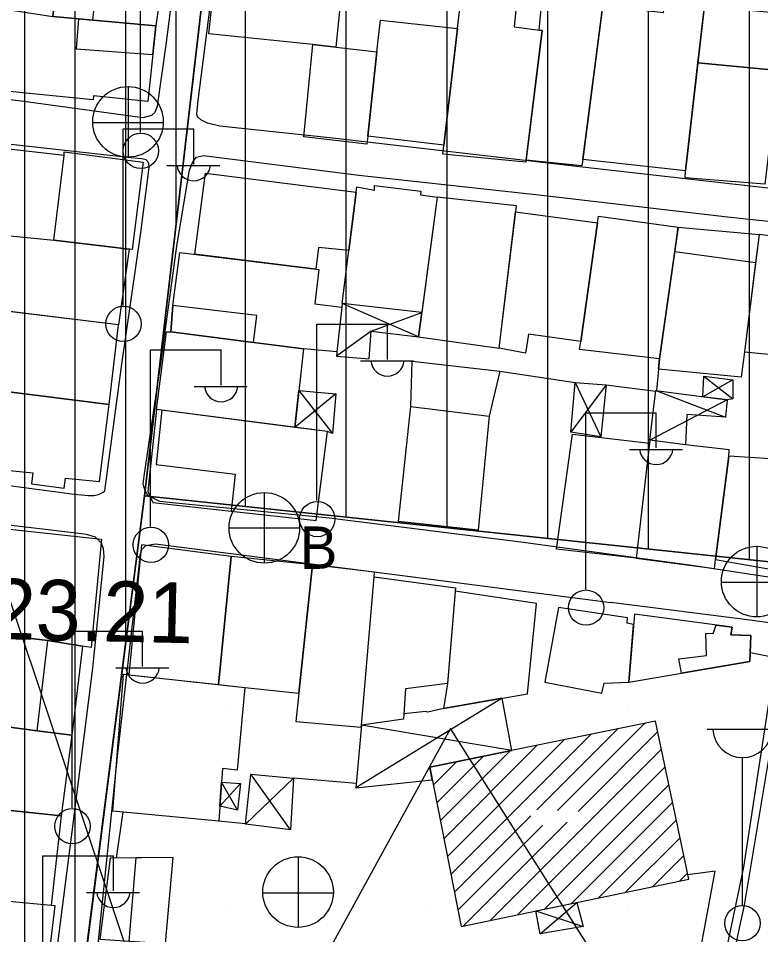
# Model space of a CAD drawing. Extents: x 417997 to 421451, y 4451742 to 4455216.
# Drawn here: x 420364.1 to 420437.8, y 4452682.6 to 4452773.5 of the extents above; entities that cross this region are included whole.
import ezdxf

# ---------------------------------------------------------------- set-up
doc = ezdxf.new("R2010")
doc.units = 0
for name, color, linetype in [('ADA', 7, 'Continuous'), ('B_Mesken', 7, 'Continuous'), ('B_Resmi', 7, 'Continuous'), ('B_Sundurma', 7, 'Continuous'), ('B_Tarama', 7, 'Continuous'), ('B_Teras', 7, 'Continuous'), ('Default', 7, 'Continuous'), ('LJ_SEMBOL', 7, 'Continuous'), ('PL_KON_MEV_350', 7, 'Continuous'), ('PL_KON_MEV_450', 7, 'Continuous'), ('PL_SAY_ILKOGRETIM', 7, 'Continuous'), ('S_Cad_Sok_Lambasi', 7, 'Continuous'), ('S_Elektrik_Diregi', 7, 'Continuous'), ('S_Rogar_Kapagi', 7, 'Continuous'), ('S_Rogar_Kapagi_Buski', 7, 'Continuous'), ('Sinir_Duvar_tek_tarafa_ait', 7, 'Continuous'), ('SN_3_DERECE_KAYNAK_KORUMA', 7, 'Continuous'), ('TR_ILKEGITIM', 7, 'Continuous'), ('TR_ORTAYOGUNKONUT', 7, 'Continuous'), ('TR_YUKSEKYOGUNKONUT', 7, 'Continuous'), ('Y_Yol_Kotu', 7, 'Continuous'), ('Yol_Kaldirim_kenari_bordurtasi', 7, 'Continuous'), ('Yol_Sose', 7, 'Continuous')]:
    doc.layers.add(name, color=color, linetype=linetype)

# ---------------------------------------------------------------- blocks, each defined once
blk = doc.blocks.new('POINT_DISPLAY')
at = {"layer": 'Default'}
blk.add_line((0, 0), (0, 0), dxfattribs=at)

msp = doc.modelspace()

# ---------------------------------------------------------------- linework, layer by layer
at = {"layer": 'ADA'}
for p, q in [((420376.655, 4452726.126), (420385.138, 4452799.106)), ((420376.655, 4452726.126), (420385.138, 4452799.106)), ((420376.655, 4452726.126), (420364.656, 4452632.456)), ((420376.655, 4452726.126), (420364.656, 4452632.456)), ((420457.126, 4452717.637), (420376.655, 4452726.126)), ((420457.126, 4452717.637), (420376.655, 4452726.126))]:
    msp.add_line(p, q, dxfattribs=at)
at = {"layer": 'B_Mesken'}
for points in [[(420377.771, 4452772.755), (420367.541, 4452773.675), (420368.576, 4452781.98), (420378.884, 4452780.573)], [(420395.627, 4452778.249), (420396.4, 4452778.185), (420395.619, 4452770.654), (420393.334, 4452770.914), (420383.014, 4452771.964), (420383.863, 4452779.685)], [(420408.304, 4452777.615), (420413.757, 4452777.007), (420413.319, 4452772.655), (420416.101, 4452772.281), (420414.478, 4452759.237), (420406.236, 4452760.026)], [(420416.077, 4452775.147), (420422.055, 4452774.34), (420420.113, 4452759.491), (420420.016, 4452758.865), (420414.504, 4452759.449), (420416.101, 4452772.281), (420415.803, 4452772.321)], [(420422.112, 4452774.776), (420428.138, 4452774.07), (420428.302, 4452775.305), (420432.201, 4452774.793), (420430.314, 4452758.359), (420420.113, 4452759.491)], [(420361.707, 4452774.572), (420367.541, 4452773.675), (420377.771, 4452772.755), (420376.962, 4452765.256), (420371.594, 4452765.802), (420371.541, 4452765.411), (420360.877, 4452766.469)], [(420432.191, 4452774.702), (420440.216, 4452773.993), (420439.548, 4452768.317), (420431.545, 4452769.077)], [(420399.688, 4452770.191), (420400.041, 4452773.323), (420407.704, 4452772.507), (420406.341, 4452760.921), (420398.787, 4452761.809)], [(420393.334, 4452770.914), (420399.688, 4452770.191), (420398.787, 4452761.809), (420398.716, 4452761.029), (420392.445, 4452761.736)], [(420431.545, 4452769.077), (420439.548, 4452768.317), (420438.188, 4452757.061), (420430.276, 4452757.682), (420430.314, 4452758.359)], [(420359.268, 4452753.872), (420362.298, 4452753.565), (420361.946, 4452752.059), (420367.663, 4452751.483), (420368.674, 4452759.884), (420360.284, 4452760.845), (420359.362, 4452754.68)], [(420368.674, 4452759.884), (420368.679, 4452760.255), (420376.508, 4452759.242), (420375.408, 4452750.558), (420367.663, 4452751.483)], [(420381.633, 4452750.106), (420382.692, 4452758.144), (420397.632, 4452756.264), (420396.908, 4452750.484), (420393.919, 4452750.772), (420393.642, 4452748.635)], [(420397.699, 4452756.804), (420399.467, 4452756.467), (420399.465, 4452756.932), (420404.05, 4452756.375), (420404.016, 4452755.989), (420405.671, 4452755.754), (420404.149, 4452744.327), (420396.249, 4452745.22)], [(420405.671, 4452755.754), (420403.828, 4452741.912), (420411.835, 4452740.784), (420413.535, 4452754.901)], [(420413.465, 4452754.324), (420421.596, 4452753.21), (420419.931, 4452741.45), (420414.743, 4452742.185), (420414.448, 4452740.282), (420411.835, 4452740.784)], [(420375.113, 4452750.594), (420374.057, 4452743.095), (420359.207, 4452744.904), (420359.767, 4452749.888), (420358.75, 4452749.965), (420358.81, 4452750.531), (420358.875, 4452750.522), (420359.268, 4452753.872), (420362.298, 4452753.565), (420361.946, 4452752.059), (420367.663, 4452751.483)], [(420421.596, 4452753.21), (420421.678, 4452753.887), (420429.583, 4452752.784), (420427.746, 4452739.743), (420419.801, 4452740.67), (420419.931, 4452741.45)], [(420429.583, 4452752.784), (420437.605, 4452752.049), (420437.266, 4452749.297), (420436.175, 4452740.436), (420435.827, 4452737.896), (420427.647, 4452738.699), (420427.746, 4452739.743), (420429.242, 4452750.365)], [(420437.605, 4452752.049), (420436.175, 4452740.436), (420441.342, 4452739.916), (420440.992, 4452737.859), (420443.674, 4452737.643), (420445.501, 4452751.04)], [(420379.45, 4452745.005), (420380.142, 4452750.289), (420393.942, 4452748.598), (420393.526, 4452745.177), (420396.205, 4452744.847), (420395.729, 4452740.426), (420392.409, 4452740.729), (420387.46, 4452741.357), (420379.268, 4452742.397)], [(420373.15, 4452735.208), (420374.057, 4452743.095), (420360.922, 4452744.695), (420360.215, 4452736.763), (420362.408, 4452736.557)], [(420377.836, 4452734.691), (420378.833, 4452742.398), (420379.268, 4452742.397), (420392.409, 4452740.729), (420391.574, 4452732.932)], [(420362.408, 4452736.557), (420361.569, 4452728.804), (420365.553, 4452728.424), (420365.434, 4452727.322), (420368.659, 4452726.892), (420368.794, 4452727.877), (420372.179, 4452727.557), (420373.15, 4452735.208)], [(420403.062, 4452735.015), (420410.843, 4452734.05), (420409.735, 4452722.735), (420401.833, 4452723.608)], [(420378.378, 4452734.645), (420377.836, 4452734.691), (420376.987, 4452726.584), (420377.456, 4452725.481), (420385.228, 4452724.632), (420393.668, 4452723.704), (420394.814, 4452732.511)], [(420419.104, 4452732.27), (420426.746, 4452731.365), (420425.43, 4452719.949), (420417.501, 4452720.855)], [(420425.43, 4452719.949), (420433.206, 4452718.937), (420433.295, 4452719.817), (420434.596, 4452730.083), (420434.65, 4452730.718), (420430.321, 4452731.198), (420426.781, 4452731.678), (420426.746, 4452731.365)], [(420433.295, 4452719.817), (420439.292, 4452718.756), (420440.87, 4452729.665), (420434.596, 4452730.083)], [(420363.292, 4452722.837), (420372.391, 4452721.831), (420371.368, 4452711.112), (420370.509, 4452711.246), (420367.058, 4452711.779), (420361.906, 4452712.384)], [(420385.248, 4452720.134), (420376.334, 4452721.274), (420375.099, 4452708.388), (420383.996, 4452707.426)], [(420386.6, 4452707.144), (420391.954, 4452706.585), (420393.303, 4452719.312), (420385.248, 4452720.134), (420383.996, 4452707.426)], [(420399.438, 4452718.098), (420399.475, 4452718.557), (420393.303, 4452719.312), (420391.653, 4452703.746), (420398.149, 4452703.19), (420398.166, 4452703.382)], [(420399.438, 4452718.098), (420407.492, 4452717.02), (420406.691, 4452707.523), (420402.524, 4452706.988), (420402.328, 4452703.997), (420398.166, 4452703.382)], [(420415.546, 4452715.468), (420407.465, 4452716.699), (420406.691, 4452707.523), (420406.306, 4452705.05), (420414.644, 4452706.493)], [(420417.722, 4452715.076), (420416.353, 4452707.647), (420422.012, 4452706.565), (420422.244, 4452707.564), (420424.69, 4452707.667), (420425.154, 4452713.367), (420424.52, 4452713.526), (420424.558, 4452714.028)], [(420425.238, 4452714.409), (420424.69, 4452707.667), (420436.711, 4452709.7), (420436.809, 4452712.274), (420434.797, 4452712.368), (420434.942, 4452713.118)], [(420370.509, 4452711.246), (420369.439, 4452702.397), (420365.984, 4452702.833), (420357.772, 4452703.91), (420358.879, 4452712.739), (420367.058, 4452711.779)], [(420374.574, 4452708.445), (420386.6, 4452707.144), (420385.822, 4452698.937), (420384.375, 4452699.108), (420384.002, 4452693.889), (420373.495, 4452694.881)], [(420368.381, 4452694.413), (420361.143, 4452695.149), (420359.87, 4452695.331), (420360.731, 4452703.522), (420365.984, 4452702.833), (420369.439, 4452702.397)], [(420368.381, 4452694.413), (420367.399, 4452685.505), (420358.631, 4452686.328), (420359.102, 4452689.802), (420360.485, 4452689.599), (420361.143, 4452695.149)], [(420373.24, 4452690.201), (420372.197, 4452682.159), (420378.732, 4452681.741), (420379.483, 4452690.259)], [(420366.974, 4452678.865), (420367.776, 4452685.462), (420367.399, 4452685.505), (420359.321, 4452686.259), (420354.274, 4452686.763), (420353.489, 4452680.384), (420354.569, 4452680.24)]]:
    msp.add_lwpolyline(points, close=True, dxfattribs=at)
at = {"layer": 'B_Resmi'}
msp.add_lwpolyline([(420404.944, 4452699.228), (420408.049, 4452683.433), (420430.63, 4452688.122), (420427.345, 4452703.788)], close=True, dxfattribs=at)
at = {"layer": 'B_Sundurma'}
for p, q in [((420403.828, 4452741.912), (420396.249, 4452745.22)), ((420399.123, 4452742.466), (420404.149, 4452744.327)), ((420399.123, 4452742.466), (420395.676, 4452740.004)), ((420435.006, 4452737.652), (420432.019, 4452735.975)), ((420432.123, 4452738.011), (420435.011, 4452735.747)), ((420422.44, 4452737.143), (420418.946, 4452732.453)), ((420419.358, 4452737.393), (420421.913, 4452731.982)), ((420395.616, 4452736.258), (420391.574, 4452732.932)), ((420391.964, 4452736.573), (420395.298, 4452732.308)), ((420427.374, 4452736.594), (420434.272, 4452733.949)), ((420434.434, 4452735.653), (420426.781, 4452731.678)), ((420412.138, 4452706.059), (420397.6, 4452697.188)), ((420413.072, 4452700.882), (420398.166, 4452703.382)), ((420385.867, 4452694.954), (420384.277, 4452697.733)), ((420391.412, 4452698.148), (420386.669, 4452693.563)), ((420391.139, 4452693.027), (420387.209, 4452698.538)), ((420386.181, 4452697.604), (420384.107, 4452695.362)), ((420415.45, 4452684.97), (420420.17, 4452683.441)), ((420415.906, 4452682.687), (420419.522, 4452685.815))]:
    msp.add_line(p, q, dxfattribs=at)
for points in [[(420395.729, 4452740.426), (420395.676, 4452740.004), (420398.946, 4452739.742), (420399.123, 4452742.466), (420403.828, 4452741.912), (420404.149, 4452744.327), (420396.249, 4452745.22), (420396.205, 4452744.847)], [(420432.123, 4452738.011), (420435.006, 4452737.652), (420435.011, 4452735.747), (420434.434, 4452735.653), (420432.019, 4452735.975)], [(420419.358, 4452737.393), (420422.44, 4452737.143), (420421.913, 4452731.982), (420418.946, 4452732.453)], [(420391.964, 4452736.573), (420395.616, 4452736.258), (420395.298, 4452732.308), (420394.814, 4452732.511), (420391.574, 4452732.932)], [(420427.374, 4452736.594), (420434.434, 4452735.653), (420434.272, 4452733.949), (420430.452, 4452734.207), (420430.321, 4452731.198), (420426.781, 4452731.678)], [(420413.072, 4452700.882), (420412.138, 4452706.059), (420406.306, 4452705.05), (420404.738, 4452704.675), (420404.543, 4452704.747), (420402.363, 4452704.526), (420402.328, 4452703.997), (420398.166, 4452703.382), (420397.6, 4452697.188), (420405.19, 4452697.975), (420404.944, 4452699.228)], [(420386.181, 4452697.604), (420385.867, 4452694.954), (420384.107, 4452695.362), (420384.277, 4452697.733)], [(420391.412, 4452698.148), (420391.139, 4452693.027), (420386.669, 4452693.563), (420387.209, 4452698.538)], [(420415.906, 4452682.687), (420415.45, 4452684.97), (420419.522, 4452685.815), (420420.17, 4452683.441)]]:
    msp.add_lwpolyline(points, close=True, dxfattribs=at)
at = {"layer": 'B_Tarama'}
for p, q in [((420417.618, 4452694.932), (420426.251, 4452703.565)), ((420407.035, 4452688.591), (420420.925, 4452702.481)), ((420415.555, 4452694.99), (420423.588, 4452703.023)), ((420419.649, 4452694.841), (420427.561, 4452702.754)), ((420406.338, 4452692.137), (420415.598, 4452701.397)), ((420406.687, 4452690.364), (420418.261, 4452701.939)), ((420405.989, 4452693.91), (420412.934, 4452700.854)), ((420410.968, 4452684.039), (420427.929, 4452701)), ((420405.292, 4452697.455), (420407.607, 4452699.77)), ((420405.641, 4452695.683), (420410.271, 4452700.312)), ((420413.645, 4452684.595), (420428.297, 4452699.247)), ((420416.322, 4452685.151), (420428.665, 4452697.493)), ((420419, 4452685.707), (420429.032, 4452695.739)), ((420407.384, 4452686.819), (420414.976, 4452694.411)), ((420407.732, 4452685.046), (420416.134, 4452693.448)), ((420408.291, 4452683.483), (420418.585, 4452693.777)), ((420421.677, 4452686.263), (420429.4, 4452693.986)), ((420424.354, 4452686.819), (420429.768, 4452692.232)), ((420427.031, 4452687.375), (420430.136, 4452690.479)), ((420429.709, 4452687.93), (420430.503, 4452688.725))]:
    msp.add_line(p, q, dxfattribs=at)
at = {"layer": 'B_Teras'}
for points in [[(420367.541, 4452773.675), (420371.523, 4452773.317), (420372.426, 4452781.455), (420368.576, 4452781.98)], [(420370.089, 4452773.446), (420369.877, 4452770.474), (420377.463, 4452769.905), (420377.771, 4452772.755), (420371.523, 4452773.317)], [(420429.242, 4452750.365), (420437.266, 4452749.297), (420436.175, 4452740.436), (420435.827, 4452737.896), (420427.647, 4452738.699), (420427.746, 4452739.743)], [(420379.45, 4452745.005), (420379.268, 4452742.397), (420387.46, 4452741.357), (420387.801, 4452744.013)], [(420378.378, 4452734.645), (420377.792, 4452729.26), (420385.624, 4452728.305), (420385.228, 4452724.632), (420393.668, 4452723.704), (420394.814, 4452732.511)], [(420429.902, 4452708.548), (420429.665, 4452709.971), (420432.391, 4452710.296), (420432.34, 4452712.507), (420433.056, 4452712.48), (420433.361, 4452713.329), (420434.942, 4452713.118), (420434.797, 4452712.368), (420436.809, 4452712.274), (420436.711, 4452709.7)], [(420358.879, 4452712.739), (420357.772, 4452703.91), (420365.984, 4452702.833), (420367.058, 4452711.779)], [(420375.793, 4452690.225), (420375.09, 4452681.974), (420378.732, 4452681.741), (420379.483, 4452690.259)]]:
    msp.add_lwpolyline(points, close=True, dxfattribs=at)
at = {"layer": 'LJ_SEMBOL'}
for p, q in [((420407.003, 4452703.048), (420394.462, 4452680.236)), ((420407.003, 4452703.048), (420394.462, 4452680.236)), ((420421.48, 4452680.236), (420407.003, 4452703.048)), ((420421.48, 4452680.236), (420407.003, 4452703.048))]:
    msp.add_line(p, q, dxfattribs=at)
at = {"layer": 'PL_KON_MEV_350'}
msp.add_lwpolyline([(420611.573, 4452850.723), (420609.16, 4452682.739), (420582.626, 4452685.788), (420554.318, 4452686.645), (420552.77, 4452707.547), (420522.586, 4452710.731), (420457.126, 4452717.637), (420376.655, 4452726.126), (420385.138, 4452799.106), (420464.625, 4452792.442), (420467.865, 4452834.024), (420534.09, 4452851.94), (420541.854, 4452853.908), (420549.676, 4452855.626), (420557.55, 4452857.092), (420565.467, 4452858.306), (420573.418, 4452859.265), (420581.396, 4452859.969), (420589.393, 4452860.417), (420597.399, 4452860.609), (420601.717, 4452860.643)], close=True, dxfattribs=at)
at = {"layer": 'PL_KON_MEV_450'}
msp.add_lwpolyline([(420299.789, 4452788.55), (420467.865, 4452834.024), (420464.625, 4452792.442), (420385.138, 4452799.106), (420376.655, 4452726.126), (420364.656, 4452632.456), (420451.746, 4452625.102), (420449.423, 4452575.558), (420449.423, 4452560.615), (420361.087, 4452604.42), (420282.548, 4452643.366), (420274.779, 4452657.737), (420288.946, 4452776.01)], close=True, dxfattribs=at)
msp.add_lwpolyline([(420299.789, 4452788.55), (420467.865, 4452834.024), (420464.625, 4452792.442), (420385.138, 4452799.106), (420376.655, 4452726.126), (420364.656, 4452632.456), (420451.746, 4452625.102), (420449.423, 4452575.558), (420449.423, 4452560.615), (420361.087, 4452604.42), (420282.548, 4452643.366), (420274.779, 4452657.737), (420288.946, 4452776.01)], close=True, dxfattribs=at)
at = {"layer": 'PL_SAY_ILKOGRETIM'}
msp.add_lwpolyline([(420364.656, 4452632.456), (420376.655, 4452726.126), (420457.126, 4452717.637), (420455.617, 4452691.677), (420451.746, 4452625.102)], close=True, dxfattribs=at)
msp.add_lwpolyline([(420364.656, 4452632.456), (420376.655, 4452726.126), (420457.126, 4452717.637), (420455.617, 4452691.677), (420451.746, 4452625.102)], close=True, dxfattribs=at)
at = {"layer": 'S_Cad_Sok_Lambasi'}
for p, q in [((420432.462, 4452703.003), (420439.462, 4452703.003)), ((420435.962, 4452685.503), (420435.962, 4452700.179))]:
    msp.add_line(p, q, dxfattribs=at)
msp.add_circle((420435.962, 4452683.753), 1.75, dxfattribs=at)
msp.add_arc((420435.962, 4452703.108), 2.929, 183.298, 356.90719, dxfattribs=at)
at = {"layer": 'S_Elektrik_Diregi'}
for p, q in [((420376.244, 4452762.189), (420376.244, 4452779.689)), ((420374.528, 4452745.031), (420374.527, 4452762.531)), ((420374.527, 4452762.531), (420381.528, 4452762.531)), ((420381.528, 4452759.031), (420381.528, 4452762.531)), ((420378.868, 4452758.891), (420384.118, 4452758.891)), ((420393.746, 4452725.671), (420393.746, 4452743.171)), ((420393.746, 4452743.171), (420400.746, 4452743.171)), ((420400.746, 4452739.671), (420400.746, 4452743.171)), ((420377.244, 4452723.114), (420377.244, 4452740.614)), ((420377.244, 4452740.614), (420384.244, 4452740.614)), ((420384.244, 4452737.114), (420384.244, 4452740.614)), ((420398.086, 4452739.531), (420403.336, 4452739.531)), ((420381.584, 4452736.974), (420386.834, 4452736.974)), ((420420.412, 4452716.888), (420420.412, 4452734.388)), ((420420.412, 4452734.388), (420427.412, 4452734.388)), ((420427.412, 4452730.888), (420427.412, 4452734.388)), ((420424.752, 4452730.748), (420430.002, 4452730.748)), ((420369.459, 4452695.206), (420369.459, 4452712.706)), ((420369.459, 4452712.706), (420376.459, 4452712.706)), ((420376.459, 4452709.206), (420376.459, 4452712.706)), ((420373.799, 4452709.066), (420379.049, 4452709.066)), ((420366.556, 4452672.95), (420366.556, 4452690.45)), ((420366.556, 4452690.45), (420373.556, 4452690.45)), ((420373.556, 4452686.95), (420373.556, 4452690.45)), ((420370.896, 4452686.81), (420376.146, 4452686.81))]:
    msp.add_line(p, q, dxfattribs=at)
for centre in [(420376.28, 4452760.354), (420374.563, 4452743.196), (420393.782, 4452723.836), (420377.28, 4452721.279), (420420.448, 4452715.053), (420369.495, 4452693.371)]:
    msp.add_circle(centre, 1.75, dxfattribs=at)
for centre in [(420381.528, 4452759.044), (420400.747, 4452739.684), (420384.245, 4452737.127), (420427.412, 4452730.901), (420376.46, 4452709.219), (420373.557, 4452686.963)]:
    msp.add_arc(centre, 1.658, 184.83843, 355.14641, dxfattribs=at)
at = {"layer": 'S_Rogar_Kapagi'}
for p, q in [((420375.062, 4452759.705), (420375.062, 4452766.705)), ((420371.492, 4452763.17), (420378.492, 4452763.17)), ((420437.422, 4452714.106), (420437.422, 4452721.106)), ((420433.852, 4452717.571), (420440.852, 4452717.571)), ((420391.93, 4452683.312), (420391.93, 4452690.312)), ((420388.36, 4452686.777), (420395.36, 4452686.777))]:
    msp.add_line(p, q, dxfattribs=at)
for centre in [(420375.009, 4452763.233), (420437.369, 4452717.635), (420391.877, 4452686.84)]:
    msp.add_circle(centre, 3.5, dxfattribs=at)
at = {"layer": 'S_Rogar_Kapagi_Buski'}
for p, q in [((420388.531, 4452726.464), (420388.531, 4452719.464)), ((420385.031, 4452722.964), (420392.031, 4452722.964))]:
    msp.add_line(p, q, dxfattribs=at)
msp.add_circle((420388.531, 4452722.964), 3.5, dxfattribs=at)
at = {"layer": 'Sinir_Duvar_tek_tarafa_ait'}
for points in [[(420403.062, 4452735.015), (420403.214, 4452739.493), (420411.899, 4452738.49), (420410.843, 4452734.05)], [(420427.746, 4452739.743), (420427.447, 4452736.584)], [(420411.899, 4452738.49), (420419.358, 4452737.393)], [(420422.44, 4452737.143), (420427.366, 4452736.53)], [(420436.745, 4452710.588), (420439.258, 4452710.105), (420436.051, 4452689.318), (420432.025, 4452670.04), (420424.036, 4452647.445)], [(420397.687, 4452697.599), (420391.412, 4452698.148)], [(420373.882, 4452690.207), (420374.53, 4452694.783)], [(420386.675, 4452693.62), (420383.315, 4452693.954)]]:
    msp.add_lwpolyline(points, dxfattribs=at)
at = {"layer": 'SN_3_DERECE_KAYNAK_KORUMA'}
msp.add_line((420383.401, 4452655.624), (420344.109, 4452773.221), dxfattribs=at)
msp.add_line((420383.401, 4452655.624), (420344.109, 4452773.221), dxfattribs=at)
at = {"layer": 'TR_ORTAYOGUNKONUT'}
for p, q in [((420386.655, 4452725.071), (420386.655, 4452798.979)), ((420386.655, 4452725.071), (420386.655, 4452798.979)), ((420396.655, 4452724.016), (420396.655, 4452798.141)), ((420396.655, 4452724.016), (420396.655, 4452798.141)), ((420406.655, 4452722.961), (420406.655, 4452797.302)), ((420406.655, 4452722.961), (420406.655, 4452797.302)), ((420416.655, 4452721.906), (420416.655, 4452796.464)), ((420416.655, 4452721.906), (420416.655, 4452796.464)), ((420426.655, 4452720.851), (420426.655, 4452795.626)), ((420426.655, 4452720.851), (420426.655, 4452795.626)), ((420436.655, 4452719.796), (420436.655, 4452794.787)), ((420436.655, 4452719.796), (420436.655, 4452794.787))]:
    msp.add_line(p, q, dxfattribs=at)
at = {"layer": 'TR_YUKSEKYOGUNKONUT'}
for p, q in [((420379.779, 4452752.997), (420379.779, 4452810.192)), ((420379.779, 4452752.997), (420379.779, 4452810.192)), ((420374.779, 4452711.477), (420374.779, 4452808.839)), ((420374.779, 4452711.477), (420374.779, 4452808.839)), ((420369.779, 4452672.444), (420369.779, 4452807.486)), ((420369.779, 4452672.444), (420369.779, 4452807.486)), ((420364.779, 4452633.412), (420364.779, 4452806.133)), ((420364.779, 4452633.412), (420364.779, 4452806.133))]:
    msp.add_line(p, q, dxfattribs=at)
at = {"layer": 'Yol_Kaldirim_kenari_bordurtasi'}
msp.add_lwpolyline([(420422.785, 4452651.039), (420429.93, 4452670.92), (420433.264, 4452688.9), (420430.544, 4452688.534)], dxfattribs=at)
at = {"layer": 'Yol_Sose'}
for points in [[(420349.008, 4452802.333), (420365.332, 4452800.138), (420378.633, 4452798.257), (420380.35, 4452798.082), (420381.488, 4452797.52), (420381.779, 4452796.994), (420381.966, 4452795.985), (420380.246, 4452782.469), (420378.766, 4452770.867), (420377.888, 4452764.781), (420377.683, 4452764.156), (420377.35, 4452763.851), (420376.478, 4452763.644), (420364.176, 4452765.322), (420345.147, 4452767.455)], [(420464.293, 4452776.825), (420463.639, 4452764.189), (420462.719, 4452755.192), (420462.581, 4452754.675), (420462.269, 4452754.307), (420461.372, 4452754.198), (420442.275, 4452756.225), (420420.096, 4452758.749), (420395.64, 4452761.577), (420384.11, 4452762.815), (420382.894, 4452763.112), (420382.23, 4452763.446), (420381.917, 4452763.724), (420381.836, 4452764.037), (420381.966, 4452765.337), (420383.859, 4452780.087)], [(420359.701, 4452727.618), (420369.674, 4452726.298), (420371.039, 4452726.163), (420371.624, 4452726.183), (420372.096, 4452726.276), (420372.557, 4452726.493), (420372.707, 4452726.634), (420374.409, 4452739.199), (420376.295, 4452752.25), (420377.097, 4452758.711), (420377.07, 4452759.073), (420376.977, 4452759.292), (420376.805, 4452759.451), (420376.354, 4452759.557), (420374.978, 4452759.698), (420357.389, 4452761.659)], [(420440.734, 4452717.742), (420430.725, 4452719.255), (420413.994, 4452721.539), (420394.954, 4452723.919), (420379.398, 4452725.437), (420378.155, 4452725.591), (420376.967, 4452726.19), (420376.697, 4452726.634), (420376.528, 4452727.301), (420376.6, 4452728.082), (420378.274, 4452739.306), (420379.888, 4452751.144), (420381.103, 4452758.426), (420381.433, 4452759.282), (420381.818, 4452759.737), (420382.5, 4452759.89), (420397.914, 4452757.959), (420415.747, 4452756.009), (420434.477, 4452753.816), (420449.1, 4452752.253)], [(420361.469, 4452723.467), (420369.878, 4452722.466), (420370.871, 4452722.337), (420371.754, 4452722.087), (420372.332, 4452721.472), (420372.527, 4452720.905), (420372.601, 4452720.118), (420371.479, 4452709.045), (420369.42, 4452692.807), (420367.649, 4452678.911), (420365.114, 4452660.256), (420363.78, 4452650.106)], [(420387.875, 4452580.753), (420390.802, 4452595.848), (420392.653, 4452608.09), (420393.039, 4452615.283), (420393.012, 4452617.717), (420392.82, 4452619.476), (420392.377, 4452621.129), (420391.642, 4452623.338), (420390.134, 4452626.529), (420382.04, 4452639.773), (420373.595, 4452651.934), (420370.21, 4452656.401), (420369.669, 4452657.583), (420369.522, 4452658.474), (420371.805, 4452679.438), (420373.956, 4452700.303), (420376.149, 4452719.46), (420376.227, 4452720.282), (420376.377, 4452720.803), (420376.791, 4452721.203), (420377.735, 4452721.38), (420403.267, 4452718.109)], [(420403.267, 4452718.109), (420422.908, 4452715.574)], [(420433.05, 4452671.226), (420436.172, 4452685.551), (420439.058, 4452702.802), (420440.337, 4452710.345), (420440.526, 4452711.43), (420440.539, 4452711.993), (420440.376, 4452712.605), (420439.889, 4452713.123), (420438.844, 4452713.496), (420436.967, 4452713.767), (420422.908, 4452715.574)]]:
    msp.add_lwpolyline(points, dxfattribs=at)

# ---------------------------------------------------------------- block references
at = {"layer": 'TR_ILKEGITIM', "xscale": 0.1, "yscale": 0.10000000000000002}
for p in [(420384.656, 4452725.102), (420384.656, 4452725.102), (420384.656, 4452705.102), (420384.656, 4452705.102), (420404.656, 4452705.102), (420404.656, 4452705.102), (420424.656, 4452705.102), (420424.656, 4452705.102), (420384.656, 4452685.102), (420384.656, 4452685.102), (420404.656, 4452685.102), (420404.656, 4452685.102), (420424.656, 4452685.102), (420424.656, 4452685.102)]:
    msp.add_blockref('POINT_DISPLAY', p, dxfattribs=at)

# ---------------------------------------------------------------- texts
at = {"layer": 'S_Rogar_Kapagi_Buski'}
msp.add_text('B', height=4.2, dxfattribs=at).set_placement((420392.031, 4452718.9))
at = {"layer": 'Y_Yol_Kotu'}
msp.add_text('123.21 ', height=6, rotation=358.77316, dxfattribs=at).set_placement((420356.88, 4452712.041))

doc.saveas('drawing.dxf')
